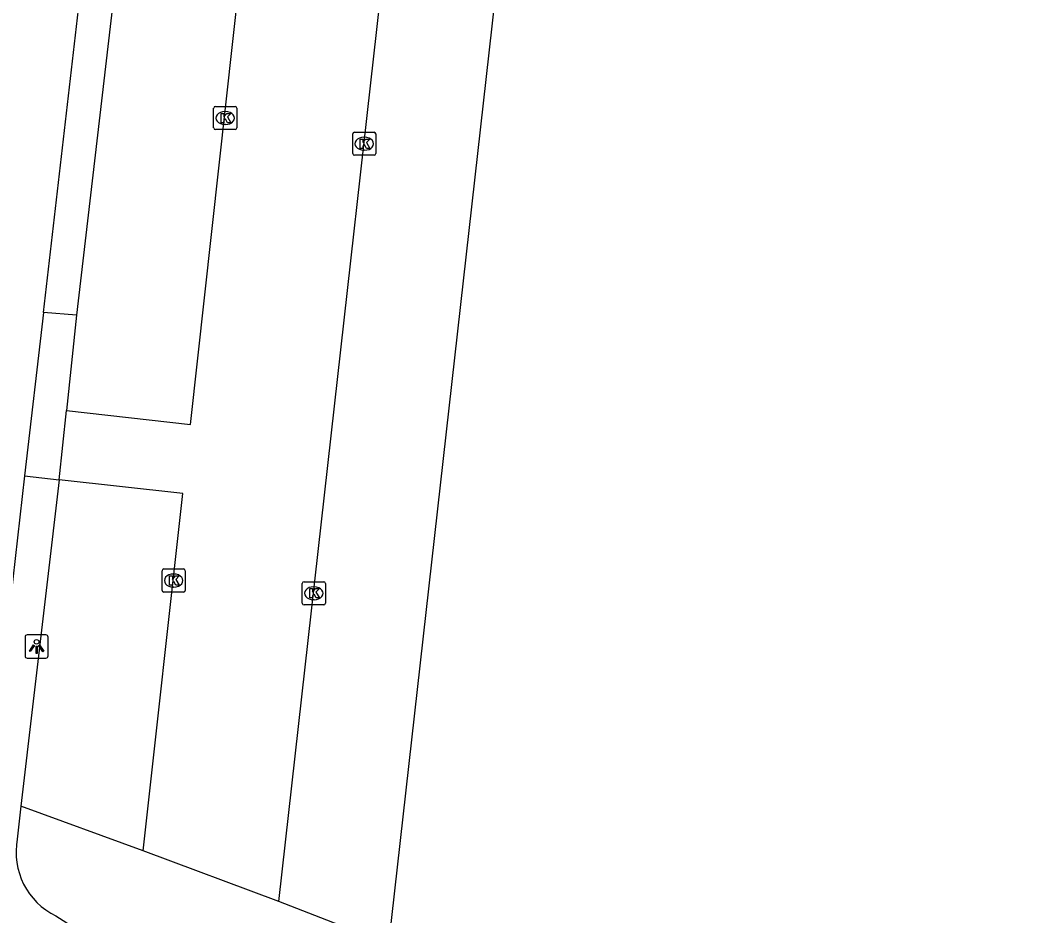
# Model space of a CAD drawing. Extents: x 162186 to 163152, y 385513 to 386513.
# Drawn here: x 162638.71 to 162681.96, y 386339.79 to 386378.51 of the extents above; entities that cross this region are included whole.
import ezdxf

# ---------------------------------------------------------------- set-up
doc = ezdxf.new("R2010")
doc.units = 0
for name, color, linetype in [('IMGEO_Fietspad_open', 7, 'Continuous'), ('IMGEO_Kolk', 7, 'Continuous'), ('IMGEO_Lichtpunt', 7, 'Continuous'), ('IMGEO_Parkeervlak_open', 7, 'Continuous'), ('IMGEO_Rijbaan_lokaal_open', 7, 'Continuous'), ('IMGEO_Voetpad_open', 7, 'Continuous')]:
    doc.layers.add(name, color=color, linetype=linetype)

msp = doc.modelspace()

# ---------------------------------------------------------------- linework, layer by layer
at = {"layer": 'IMGEO_Fietspad_open'}
for points in [[(162639.72, 386365.866), (162642.923, 386393.607)], [(162639.72, 386365.866), (162638.899, 386358.805)], [(162638.899, 386358.805), (162637.167, 386343.619)]]:
    msp.add_lwpolyline(points, dxfattribs=at)
at = {"layer": 'IMGEO_Kolk'}
for p, q in [((162647.083, 386373.849), (162647.083, 386374.701)), ((162647.158, 386374.775), (162648.01, 386374.775)), ((162648.084, 386374.701), (162648.084, 386373.849)), ((162647.571, 386374.555), (162647.596, 386374.555)), ((162647.594, 386373.995), (162647.569, 386373.995)), ((162648.01, 386373.775), (162647.158, 386373.775)), ((162653.096, 386372.739), (162653.096, 386373.591)), ((162653.171, 386373.665), (162654.023, 386373.665)), ((162653.584, 386373.445), (162653.609, 386373.445)), ((162654.097, 386373.591), (162654.097, 386372.739)), ((162654.023, 386372.665), (162653.171, 386372.665)), ((162653.607, 386372.885), (162653.582, 386372.885)), ((162644.927, 386354.784), (162645.779, 386354.784)), ((162644.852, 386353.858), (162644.852, 386354.71)), ((162645.34, 386354.564), (162645.365, 386354.564)), ((162645.853, 386354.71), (162645.853, 386353.858)), ((162645.363, 386354.004), (162645.338, 386354.004)), ((162650.917, 386353.308), (162650.917, 386354.16)), ((162650.992, 386354.234), (162651.844, 386354.234)), ((162651.405, 386354.014), (162651.43, 386354.014)), ((162651.918, 386354.16), (162651.918, 386353.308)), ((162645.779, 386353.784), (162644.927, 386353.784)), ((162651.844, 386353.234), (162650.992, 386353.234)), ((162651.428, 386353.454), (162651.403, 386353.454))]:
    msp.add_line(p, q, dxfattribs=at)
for points in [[(162647.083, 386373.849), (162647.083, 386374.701)], [(162647.158, 386374.775), (162648.01, 386374.775)], [(162648.084, 386374.701), (162648.084, 386373.849)], [(162647.404, 386374.475), (162647.527, 386374.475), (162647.527, 386374.324), (162647.657, 386374.475), (162647.821, 386374.475), (162647.675, 386374.324), (162647.828, 386374.075), (162647.676, 386374.075), (162647.591, 386374.239), (162647.527, 386374.172), (162647.527, 386374.075), (162647.404, 386374.075), (162647.404, 386374.475)], [(162648.01, 386373.775), (162647.158, 386373.775)], [(162653.096, 386372.739), (162653.096, 386373.591)], [(162653.171, 386373.665), (162654.023, 386373.665)], [(162654.097, 386373.591), (162654.097, 386372.739)], [(162653.417, 386373.365), (162653.54, 386373.365), (162653.54, 386373.214), (162653.67, 386373.365), (162653.834, 386373.365), (162653.688, 386373.214), (162653.841, 386372.965), (162653.689, 386372.965), (162653.604, 386373.129), (162653.54, 386373.062), (162653.54, 386372.965), (162653.417, 386372.965), (162653.417, 386373.365)], [(162654.023, 386372.665), (162653.171, 386372.665)], [(162644.927, 386354.784), (162645.779, 386354.784)], [(162644.852, 386353.858), (162644.852, 386354.71)], [(162645.173, 386354.484), (162645.296, 386354.484), (162645.296, 386354.333), (162645.426, 386354.484), (162645.59, 386354.484), (162645.444, 386354.333), (162645.597, 386354.084), (162645.445, 386354.084), (162645.36, 386354.248), (162645.296, 386354.181), (162645.296, 386354.084), (162645.173, 386354.084), (162645.173, 386354.484)], [(162645.853, 386354.71), (162645.853, 386353.858)], [(162650.917, 386353.308), (162650.917, 386354.16)], [(162650.992, 386354.234), (162651.844, 386354.234)], [(162651.238, 386353.934), (162651.361, 386353.934), (162651.361, 386353.783), (162651.491, 386353.934), (162651.655, 386353.934), (162651.509, 386353.783), (162651.662, 386353.534), (162651.51, 386353.534), (162651.425, 386353.698), (162651.361, 386353.631), (162651.361, 386353.534), (162651.238, 386353.534), (162651.238, 386353.934)], [(162651.918, 386354.16), (162651.918, 386353.308)], [(162645.779, 386353.784), (162644.927, 386353.784)], [(162651.844, 386353.234), (162650.992, 386353.234)]]:
    msp.add_lwpolyline(points, dxfattribs=at)
for centre, start, end in [((162647.16, 386374.699), 91.552, 178.448), ((162647.16, 386374.699), 91.552, 178.448), ((162648.008, 386374.699), 1.552, 88.448), ((162648.008, 386374.699), 1.552, 88.448), ((162647.16, 386373.851), 181.552, 268.448), ((162647.16, 386373.851), 181.552, 268.448), ((162648.008, 386373.851), 271.552, 358.448), ((162648.008, 386373.851), 271.552, 358.448), ((162653.173, 386373.589), 91.552, 178.448), ((162653.173, 386373.589), 91.552, 178.448), ((162654.021, 386373.589), 1.552, 88.448), ((162654.021, 386373.589), 1.552, 88.448), ((162653.173, 386372.741), 181.552, 268.448), ((162653.173, 386372.741), 181.552, 268.448), ((162654.021, 386372.741), 271.552, 358.448), ((162654.021, 386372.741), 271.552, 358.448), ((162644.929, 386354.708), 91.552, 178.448), ((162644.929, 386354.708), 91.552, 178.448), ((162645.777, 386354.708), 1.552, 88.448), ((162645.777, 386354.708), 1.552, 88.448), ((162650.994, 386354.158), 91.552, 178.448), ((162650.994, 386354.158), 91.552, 178.448), ((162651.842, 386354.158), 1.552, 88.448), ((162651.842, 386354.158), 1.552, 88.448), ((162644.929, 386353.86), 181.552, 268.448), ((162644.929, 386353.86), 181.552, 268.448), ((162645.777, 386353.86), 271.552, 358.448), ((162645.777, 386353.86), 271.552, 358.448), ((162650.994, 386353.31), 181.552, 268.448), ((162650.994, 386353.31), 181.552, 268.448), ((162651.842, 386353.31), 271.552, 358.448), ((162651.842, 386353.31), 271.552, 358.448)]:
    msp.add_arc(centre, 0.0765, start, end, dxfattribs=at)
for centre, major_axis, ratio, start_param, end_param in [((162647.57, 386374.275), (-0.387, 0.002), 0.722429, 4.712389, 7.853982), ((162647.595, 386374.275), (-0.39, 0.002), 0.717154, 1.570796, 4.712389), ((162653.583, 386373.165), (-0.387, 0.002), 0.722429, 4.712389, 7.853982), ((162653.608, 386373.165), (-0.39, 0.002), 0.717154, 1.570796, 4.712389), ((162645.339, 386354.284), (-0.387, 0.002), 0.722429, 4.712389, 7.853982), ((162645.364, 386354.284), (-0.39, 0.002), 0.717154, 1.570796, 4.712389), ((162651.404, 386353.734), (-0.387, 0.002), 0.722429, 4.712389, 7.853982), ((162651.429, 386353.734), (-0.39, 0.002), 0.717154, 1.570796, 4.712389)]:
    msp.add_ellipse(centre, major_axis=major_axis, ratio=ratio, start_param=start_param, end_param=end_param, dxfattribs=at)
at = {"layer": 'IMGEO_Lichtpunt'}
for p, q in [((162638.924, 386351.837), (162638.924, 386351.03)), ((162638.924, 386351.837), (162638.924, 386351.03)), ((162639.826, 386351.932), (162639.018, 386351.932)), ((162639.826, 386351.932), (162639.018, 386351.932)), ((162639.92, 386351.03), (162639.92, 386351.837)), ((162639.92, 386351.03), (162639.92, 386351.837)), ((162639.018, 386350.936), (162639.826, 386350.936)), ((162639.018, 386350.936), (162639.826, 386350.936))]:
    msp.add_line(p, q, dxfattribs=at)
for points in [[(162639.298, 386351.501), (162639.337, 386351.473), (162639.149, 386351.211), (162639.111, 386351.238), (162639.298, 386351.501)], [(162639.4, 386351.453), (162639.447, 386351.453), (162639.447, 386351.131), (162639.4, 386351.131), (162639.4, 386351.453)], [(162639.51, 386351.473), (162639.548, 386351.5), (162639.735, 386351.238), (162639.696, 386351.21), (162639.51, 386351.473)]]:
    msp.add_lwpolyline(points, dxfattribs=at)
msp.add_circle((162639.423, 386351.635), 0.0994, dxfattribs=at)
for centre, start, end in [((162639.018, 386351.837), 90, 180), ((162639.018, 386351.837), 90, 180), ((162639.826, 386351.837), 0, 90), ((162639.826, 386351.837), 0, 90), ((162639.018, 386351.03), 180, 270), ((162639.018, 386351.03), 180, 270), ((162639.826, 386351.03), 270, 0), ((162639.826, 386351.03), 270, 360)]:
    msp.add_arc(centre, 0.0946, start, end, dxfattribs=at)
at = {"layer": 'IMGEO_Parkeervlak_open'}
for points in [[(162661.346, 386398.093), (162654.65, 386338.568), (162649.904, 386340.412)], [(162644.032, 386342.597), (162638.75, 386344.529)]]:
    msp.add_lwpolyline(points, dxfattribs=at)
at = {"layer": 'IMGEO_Rijbaan_lokaal_open'}
for points in [[(162640.715, 386361.629), (162646.076, 386361.035), (162650.699, 386402.751)], [(162649.904, 386340.412), (162656.546, 386399.53)], [(162640.394, 386358.634), (162640.715, 386361.629)], [(162644.032, 386342.597), (162645.744, 386358.041), (162640.394, 386358.634)], [(162649.904, 386340.412), (162644.032, 386342.597)]]:
    msp.add_lwpolyline(points, dxfattribs=at)
at = {"layer": 'IMGEO_Voetpad_open'}
for points in [[(162644.603, 386395.29), (162641.157, 386365.754)], [(162641.157, 386365.754), (162639.72, 386365.866)], [(162641.157, 386365.754), (162640.715, 386361.629)], [(162638.899, 386358.805), (162640.394, 386358.634)], [(162640.394, 386358.634), (162638.75, 386344.529)], [(162638.75, 386344.529), (162638.585, 386343.109)], [(162640.264, 386339.786), (162655.308, 386330.194), (162684.39, 386311.194)]]:
    msp.add_lwpolyline(points, dxfattribs=at)
msp.add_arc((162641.612, 386342.553), 3.078, 169.5896, 244.0223, dxfattribs=at)

doc.saveas('drawing.dxf')
